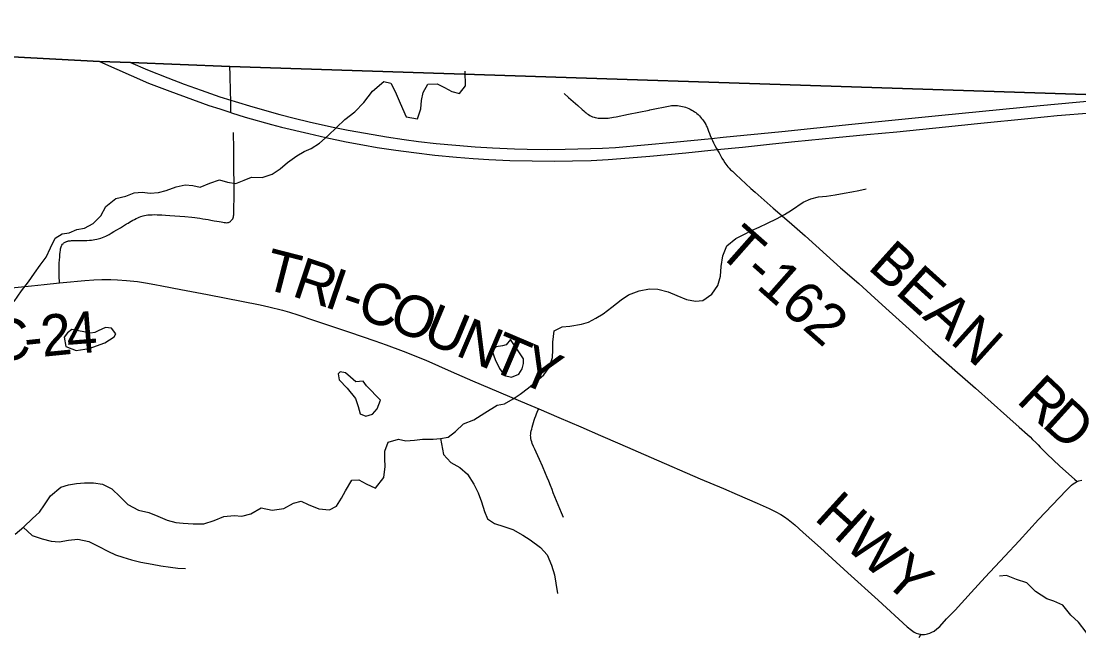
# Model space of a CAD drawing. Extents: x 1451455 to 1749751, y 218250 to 574981.
# Drawn here: x 1579778 to 1587444, y 370661 to 375121 of the extents above; entities that cross this region are included whole.
import ezdxf

# ---------------------------------------------------------------- set-up
doc = ezdxf.new("R2010")
doc.units = 0
for name, color, linetype in [('GM_X_Adjacent_County', 7, 'Continuous'), ('GM_X_County', 7, 'Continuous'), ('GM_X_County_Road', 7, 'Continuous'), ('GM_X_County_Road_Text', 7, 'Continuous'), ('GM_X_Minor_Lake', 7, 'Continuous'), ('GM_X_Minor_River', 7, 'Continuous'), ('GM_X_State_Route', 7, 'Continuous'), ('GM_X_Township', 7, 'Continuous'), ('GM_X_Township_Road', 7, 'Continuous'), ('GM_X_Township_Road_Text', 7, 'Continuous')]:
    doc.layers.add(name, color=color, linetype=linetype)

msp = doc.modelspace()

# ---------------------------------------------------------------- linework, layer by layer
at = {"layer": 'GM_X_Adjacent_County'}
msp.add_lwpolyline([(1593112.9, 374425.2), (1589266.4, 374523.1), (1588676.7, 374545.2), (1587643, 374584.2), (1581291.7, 374793), (1580570.9, 374820.5), (1580346.7, 374828), (1578669, 374916.8), (1578742.8, 375741.4), (1578749.9, 375835.3), (1579198.2, 381777.6), (1579590.8, 387223.9), (1579618, 387770.8), (1579637.4, 388893.1), (1579705.3, 392782.1), (1579924.2, 397126.9), (1580229.9, 405083.8), (1580379.9, 410197.1), (1580442.5, 412789.8), (1580491.5, 414837.8), (1580601.7, 418918.4), (1580746.2, 423359)], dxfattribs=at)
at = {"layer": 'GM_X_County'}
msp.add_lwpolyline([(1593112.9, 374425.2), (1589266.4, 374523.1), (1588676.7, 374545.2), (1587643, 374584.2), (1581291.7, 374793), (1580570.9, 374820.5), (1580346.7, 374828), (1578669, 374916.8), (1578742.8, 375741.4), (1578749.9, 375835.3), (1579198.2, 381777.6), (1579590.8, 387223.9), (1579618, 387770.8), (1579637.4, 388893.1), (1579705.3, 392782.1), (1579924.2, 397126.9), (1580229.9, 405083.8), (1580379.9, 410197.1), (1580442.5, 412789.8), (1580491.5, 414837.8), (1580601.7, 418918.4), (1580746.2, 423359)], dxfattribs=at)
at = {"layer": 'GM_X_County_Road'}
for points in [[(1579225.9, 373136.3), (1579387.7, 373152.7), (1579557.3, 373171), (1579854.2, 373201.1), (1579945.6, 373210.4), (1580056.8, 373222.1)], [(1580056.8, 373222.1), (1580082.7, 373224.8), (1580239.2, 373239.5), (1580304.5, 373243.5), (1580363.3, 373245.7), (1580428.7, 373246.3), (1580477.6, 373244.5), (1580542.7, 373239.8), (1580620.8, 373231.1), (1580678.9, 373222.9), (1580746.5, 373211.5), (1580798, 373201.8), (1580936.6, 373175.3), (1581129.8, 373138), (1581509.4, 373062.9), (1581573.3, 373048.4), (1581671.8, 373023.9), (1581722.1, 373009.5), (1581784.5, 372989.7), (1581896.3, 372951.8), (1582157.4, 372864.1), (1582341, 372802.8), (1582424.6, 372773.6), (1582546.2, 372727.3), (1582711.1, 372660.7), (1582894.1, 372580), (1583050.6, 372512.3), (1583442.7, 372345.8), (1583529.2, 372308.8)], [(1583529.2, 372308.8), (1583674.3, 372246.7), (1583833.8, 372177.7), (1583978.1, 372114.4), (1584116.4, 372054.2), (1584344.8, 371954.4), (1584700.3, 371801), (1584869.4, 371729.3), (1584969, 371686.9), (1585113.5, 371624.2), (1585200.2, 371585.3), (1585247.2, 371562.4), (1585284.1, 371541.8), (1585311.6, 371524.4), (1585337.7, 371505.1), (1585385.8, 371465.8), (1585447.3, 371411.8), (1585570.8, 371298.9), (1585770.2, 371118.2), (1585988.8, 370919.7), (1586200, 370727.7), (1586230.3, 370701.8), (1586249.7, 370688.4), (1586264.9, 370680.8), (1586281, 370675.2), (1586294.5, 370672.5), (1586299.8, 370672.1)], [(1586299.8, 370672.1), (1586311.5, 370671.3), (1586324.7, 370671.1), (1586337.1, 370672.6), (1586348.1, 370675.1), (1586363.8, 370679.8), (1586379.4, 370687.1), (1586395.1, 370696.6), (1586414.4, 370711.2), (1586435.6, 370729.4), (1586486.1, 370783.8), (1586547.3, 370848.5), (1586663.5, 370977), (1586766.3, 371087.5), (1586907, 371238.8), (1587012, 371351.8), (1587151.3, 371504.4), (1587351.3, 371715.5), (1587373.7, 371738.3), (1587391.6, 371754.9), (1587403.7, 371764.8), (1587414.8, 371772.4), (1587427.7, 371779), (1587432.8, 371781.2)], [(1587432.8, 371781.2), (1587443.8, 371786), (1587464.8, 371791.5)]]:
    msp.add_lwpolyline(points, dxfattribs=at)
at = {"layer": 'GM_X_Minor_Lake'}
for points in [[(1580145.2, 372882.9), (1580112.9, 372859.3), (1580090.5, 372827.5), (1580101.6, 372761.3), (1580177.2, 372732.2), (1580271.2, 372745), (1580383.7, 372787.6), (1580452.2, 372830.8), (1580464.5, 372852.7), (1580433, 372893.2), (1580389.1, 372897.8), (1580336.9, 372874.4), (1580312.8, 372862.7), (1580280.7, 372857.1)], [(1580280.7, 372857.1), (1580145.2, 372882.9)], [(1583325, 372811.3), (1583294.5, 372773.6), (1583266.4, 372766), (1583220.4, 372758.5), (1583192, 372726.9), (1583213.2, 372666.5), (1583244.3, 372602), (1583281.5, 372549.4), (1583331.3, 372538.7), (1583385.6, 372560.1), (1583410.1, 372599.8), (1583418.6, 372637.8), (1583419, 372671.8)], [(1583419, 372671.8), (1583325, 372811.3)], [(1582281.6, 372474.3), (1582256.1, 372508.7), (1582204, 372503.4), (1582164.5, 372538), (1582129, 372568.5), (1582091.1, 372577), (1582074.9, 372561.2), (1582082.4, 372519), (1582141.5, 372458.2), (1582202.4, 372383.2), (1582219.7, 372324.9), (1582234.9, 372272.6), (1582276.7, 372256.1), (1582324.8, 372269.5), (1582359.3, 372309.1), (1582383.4, 372370.8)], [(1582383.4, 372370.8), (1582281.6, 372474.3)]]:
    msp.add_lwpolyline(points, dxfattribs=at)
at = {"layer": 'GM_X_Minor_River'}
for points in [[(1579726.3, 373086.7), (1579781.3, 373164.1), (1579832.1, 373229.6), (1579874.9, 373293.1), (1579915.6, 373350.7), (1579958.4, 373408.2), (1579991.2, 373475.9), (1580024.1, 373545.6), (1580074.5, 373579), (1580126.5, 373584.3), (1580182.8, 373609.6), (1580236.9, 373618.9), (1580299.2, 373652.2), (1580355.9, 373707.5), (1580392.8, 373777.1), (1580463.5, 373834.3), (1580535.7, 373851.4), (1580597.9, 373874.6), (1580655.9, 373879.9), (1580713.8, 373873.1), (1580773.8, 373878.3), (1580829.9, 373891.6), (1580902.2, 373918.7), (1580966.3, 373933.9), (1581022.2, 373929.2), (1581076, 373916.4), (1581146.3, 373945.6), (1581216.5, 373968.7), (1581274.2, 373951.9), (1581334, 373943.1), (1581394.3, 373966.4), (1581446.5, 373989.7), (1581524.4, 373986.7), (1581596.6, 374009.8), (1581655.1, 374049.1), (1581709.7, 374094.5), (1581776.2, 374143.6), (1581828.6, 374175), (1581880.8, 374196.4), (1581941.3, 374235.6), (1582004, 374290.9), (1582123.4, 374407.5), (1582196, 374462.7), (1582262.9, 374529.9), (1582325.9, 374613.2), (1582406.7, 374682.3), (1582458.5, 374671.6), (1582489.7, 374611.1), (1582516.8, 374542.6), (1582542, 374486.2), (1582569.2, 374427.7), (1582650.9, 374412.6), (1582675.8, 374484.4), (1582680.6, 374546.5), (1582691.4, 374602.4), (1582726.1, 374664.1), (1582794.1, 374667.2), (1582847.7, 374640.4), (1582899.2, 374609.7), (1582955, 374597), (1582999.7, 374652.5), (1582996.9, 374757.3)], [(1585127.9, 373626.9), (1585188.2, 373654.2), (1585252.5, 373687.4), (1585310.9, 373718.7), (1585361.2, 373750.1), (1585445.9, 373807), (1585502.2, 373832.3), (1585558.3, 373845.6), (1585616.3, 373850.9), (1585678.3, 373860.1), (1585742.4, 373873.2), (1585798.5, 373882.5), (1585850.6, 373891.9), (1585902.7, 373905.2)], [(1579735.9, 371399.8), (1579796.6, 371453.1), (1579859.3, 371512.4), (1579911.9, 371557.8), (1579948.5, 371611.4), (1579991.4, 371677), (1580066.1, 371740.1), (1580122.3, 371757.4), (1580180.4, 371766.6), (1580236.4, 371771.9), (1580302.3, 371771.1), (1580368.1, 371762.2), (1580435.6, 371727.2), (1580494.8, 371670.4), (1580552, 371615.5), (1580629.3, 371572.5), (1580703, 371555.5), (1580768.6, 371528.6), (1580836.2, 371501.6), (1580899.9, 371484.8), (1580951.8, 371480.1), (1581025.6, 371475.1), (1581101.5, 371474.1), (1581177.7, 371497.2), (1581246.1, 371528.3), (1581322.1, 371535.3), (1581378, 371530.6), (1581442.1, 371545.8), (1581518.6, 371590.9), (1581598.3, 371573.8), (1581682.4, 371584.7), (1581752.8, 371623.9), (1581807, 371639.2), (1581858.6, 371614.5), (1581936.1, 371583.4), (1582013.9, 371576.4), (1582064.2, 371601.8), (1582101, 371659.4), (1582129.6, 371713.1), (1582174.6, 371790.6), (1582226.6, 371794), (1582278.2, 371765.2), (1582345.7, 371732.3), (1582406.6, 371809.6), (1582417.7, 371889.6), (1582414.4, 371945.8), (1582415.2, 372001.8), (1582438, 372067.6), (1582512.2, 372088.7), (1582566, 372076), (1582628, 372081.2), (1582686, 372088.4), (1582764, 372089.4), (1582818, 372092.7), (1582872, 372102), (1582926.5, 372143.4), (1582985.2, 372198.7), (1583059.5, 372229.8), (1583138.1, 372278.8), (1583228.8, 372335.8), (1583280.8, 372345.1), (1583345.2, 372380.3), (1583395.6, 372413.7), (1583454.2, 372461), (1583510.7, 372506.3), (1583567.3, 372555.7), (1583604, 372609.3), (1583628.9, 372681.1), (1583631.7, 372737.1), (1583632.4, 372793.2), (1583641.5, 372873.2), (1583699.8, 372902.5), (1583753.8, 372907.8), (1583839.9, 372922.7), (1583890, 372938.1), (1583942.4, 372965.4), (1583996.7, 372998.8), (1584059.3, 373046), (1584125.9, 373099.2), (1584180.4, 373136.6), (1584258.6, 373163.6), (1584332.8, 373178.7), (1584392.7, 373175.9), (1584468.3, 373156.8), (1584529.9, 373130), (1584599.5, 373101), (1584665.2, 373090.2), (1584719.2, 373095.5), (1584783.8, 373140.7), (1584826.6, 373204.2), (1584847.4, 373270), (1584852.4, 373340.1), (1584863.4, 373418.1), (1584892.3, 373491.8), (1584958.9, 373543), (1585017.2, 373572.3), (1585071.6, 373601.6), (1585127.9, 373626.9)], [(1582817.7, 372092.7), (1582838.4, 371976.3), (1582891.6, 371919.5), (1582957, 371882.6), (1583014.3, 371833.7), (1583059.3, 371763), (1583090.4, 371698.5), (1583115.6, 371634.1), (1583136.6, 371563.7), (1583157.9, 371511.3), (1583209.4, 371476.6), (1583277, 371455.7), (1583340.7, 371432.8), (1583414, 371391.8), (1583467.5, 371357), (1583542.7, 371302), (1583590, 371249.3), (1583620.9, 371174.7), (1583644, 371104.3), (1583653.2, 371044.1), (1583666.2, 370969.8)], [(1579793.8, 371450.7), (1579857.7, 371390.2), (1579929.3, 371365.3), (1579995, 371348.4), (1580052.9, 371343.6), (1580120.9, 371354.7), (1580189, 371363.9), (1580268.7, 371346.8), (1580342.1, 371309.8), (1580407.6, 371276.9), (1580461.2, 371250.1), (1580514.9, 371233.4), (1580578.6, 371212.5), (1580646.3, 371195.6), (1580728, 371180.5), (1580789.8, 371169.7), (1580859.6, 371158.8), (1580913.4, 371152.1), (1580969.3, 371149.3)], [(1587998.8, 370092.8), (1587964.5, 370138), (1587945.2, 370192.3), (1587896, 370249.1), (1587816.7, 370296.2), (1587777.7, 370362.8), (1587736.6, 370429.5), (1587673.3, 370478.4), (1587596.4, 370551.5), (1587541.4, 370624.4), (1587498.3, 370687), (1587441.3, 370761.9), (1587386, 370810.7), (1587329.1, 370883.6), (1587263.5, 370912.5), (1587211.8, 370931.2), (1587130.6, 370984.4), (1587067.5, 371045.3), (1586991.9, 371070.3), (1586920.4, 371099.3), (1586870.4, 371094)]]:
    msp.add_lwpolyline(points, dxfattribs=at)
at = {"layer": 'GM_X_State_Route'}
for points in [[(1580346.7, 374828), (1580701.1, 374671.3), (1580855.4, 374612.2), (1581137.3, 374509.3), (1581217.8, 374483.8)], [(1580570.9, 374820.5), (1580692.9, 374769), (1580842.2, 374709.2), (1580958.7, 374664.7), (1581082.2, 374620), (1581218.8, 374573), (1581296.8, 374548), (1581328.2, 374537.9), (1581457.2, 374499.5), (1581653.1, 374444.6), (1581757.9, 374416.7), (1581866.5, 374390.6), (1582026.7, 374355), (1582149, 374330.1), (1582275, 374307.4), (1582427.1, 374281.1), (1582555.4, 374261.8), (1582658.1, 374248.7), (1582785.6, 374233.6), (1582928.9, 374220.1), (1583068.7, 374208.5), (1583193.9, 374200.8), (1583353.9, 374194.2), (1583446.6, 374191.9), (1583593, 374190.8), (1583721.6, 374191.9), (1583904, 374196.9), (1583990.9, 374200.4), (1584086.7, 374205.4), (1584507.2, 374242.4), (1584782.1, 374270.1), (1584867.5, 374278.6), (1585291.8, 374321.5), (1585799, 374373.1), (1586451.3, 374438.4), (1587163.1, 374509.7), (1587555.2, 374544.5)], [(1581217.8, 374483.8), (1581298.1, 374458.3), (1581302.8, 374456.8), (1581402.8, 374425.4), (1581592, 374371.5), (1581664.9, 374352.5), (1581862.6, 374304.9), (1581987.3, 374276.3), (1582134.8, 374245.3), (1582254, 374222.8), (1582357.4, 374205.3), (1582493.5, 374184.6), (1582623.5, 374167.7), (1582776.5, 374149.9), (1582933.1, 374133.8), (1583053.9, 374123.8), (1583168.4, 374116.9), (1583319, 374111.1), (1583482.9, 374106.9), (1583643.5, 374105.6), (1583774.6, 374106.9), (1583908.9, 374110.9), (1584033.3, 374117), (1584124.9, 374123.4), (1584334, 374141.6), (1584595.1, 374166.8), (1584822.6, 374189.7), (1585006.4, 374207.8), (1585225, 374230.3), (1585385, 374247), (1585682, 374276.4), (1585907.4, 374298.4), (1586126.2, 374318.9), (1586478.6, 374355.4), (1586710.3, 374378.3), (1587098.8, 374416.9), (1587288.2, 374435.7), (1587532.3, 374456.3)]]:
    msp.add_lwpolyline(points, dxfattribs=at)
at = {"layer": 'GM_X_Township'}
msp.add_lwpolyline([(1578669, 374916.8), (1580346.7, 374828), (1580570.9, 374820.5), (1581291.7, 374793), (1587643, 374584.2), (1588676.7, 374545.2), (1589266.4, 374523.1), (1593112.9, 374425.2)], dxfattribs=at)
at = {"layer": 'GM_X_Township_Road'}
for points in [[(1581296.8, 374548), (1581296.1, 374605.5), (1581293.1, 374731.8), (1581291.8, 374793)], [(1583714.9, 374595.4), (1583744.6, 374568), (1583812.5, 374507.9), (1583845, 374480.2), (1583856.3, 374469.8), (1583865.9, 374461.5), (1583873.2, 374455.5), (1583881.1, 374449.3), (1583889.7, 374443.3), (1583900.1, 374437.2), (1583909.7, 374432), (1583920.1, 374427.2), (1583930.6, 374423.3), (1583939.6, 374421.1), (1583949.7, 374419.4), (1583960.9, 374418.1), (1583970.9, 374417.3), (1583982.2, 374416.4), (1583994.8, 374416), (1584008.2, 374416), (1584021.7, 374416.4), (1584033.8, 374417.3), (1584046, 374419), (1584058.6, 374421.1), (1584071.6, 374423.3), (1584090.3, 374427.2), (1584181, 374446.3), (1584328.8, 374476.4)], [(1581298.1, 374458.3), (1581297.4, 374507.9), (1581296.8, 374548)], [(1584328.8, 374476.4), (1584334.6, 374477.6), (1584481.3, 374506.7), (1584492.2, 374507.9), (1584503.9, 374508.8), (1584513.9, 374509.3), (1584525.1, 374509.3), (1584536.5, 374508.4), (1584547.3, 374507.1), (1584560.7, 374504.9), (1584571.6, 374502.8), (1584583.8, 374499.7), (1584593.3, 374496.7), (1584605.5, 374492.3), (1584616.7, 374487.6), (1584627.1, 374482.4), (1584639.3, 374475.8), (1584650.1, 374469.3), (1584658.4, 374464.1), (1584667.5, 374457.6), (1584675.3, 374451.5), (1584684.5, 374443.7), (1584694.9, 374433.7), (1584702.2, 374425.5), (1584710.5, 374415.5), (1584717, 374407.3), (1584723.5, 374398.6), (1584733.5, 374382.5), (1584739.6, 374371.2), (1584744.3, 374361.7), (1584749.6, 374351.3), (1584755.2, 374338.3), (1584760.8, 374323.1), (1584766.9, 374307), (1584773, 374291), (1584779.9, 374274.9), (1584782.1, 374270.1)], [(1581318.7, 374049.5), (1581318.6, 374054.1), (1581318.6, 374193), (1581318.1, 374313.2)], [(1584782.1, 374270.1), (1584788.6, 374255.8), (1584797.3, 374237.1), (1584806.4, 374218.9), (1584818.1, 374197.2), (1584822.6, 374189.7)], [(1584822.6, 374189.7), (1584827.7, 374181.1), (1584837.2, 374164.6), (1584848.1, 374145.5), (1584857.6, 374127.3), (1584867.6, 374109.9), (1584878.4, 374092.6), (1584885, 374083), (1584891.8, 374074.1), (1584900.1, 374064), (1584909.2, 374054.4), (1584920.6, 374043.1), (1584932.9, 374031.7), (1584958.8, 374007.9), (1585067.3, 373908.1), (1585097.6, 373881.3)], [(1580056.8, 373222.1), (1580055.5, 373237.5), (1580053.8, 373258.8), (1580052.9, 373277.9), (1580052.5, 373290.9), (1580052.9, 373308.7), (1580053.4, 373322.6), (1580053.8, 373344.3), (1580054.7, 373364.2), (1580056, 373388.5), (1580057.3, 373409.8), (1580058.6, 373427.4), (1580060.8, 373445), (1580063, 373460.1), (1580064.5, 373468.5), (1580066.4, 373477.1), (1580068.1, 373483.8), (1580070.3, 373491), (1580073.5, 373496.9), (1580077.9, 373502.3), (1580081.6, 373506), (1580085, 373509.2), (1580088.5, 373511.9), (1580092.4, 373514.9), (1580096.8, 373517.7), (1580101.8, 373520.2), (1580105.9, 373521.9), (1580109.4, 373523.1), (1580112.9, 373524.3), (1580117.2, 373525.4), (1580121.7, 373526.3), (1580126.3, 373526.9), (1580130.9, 373527.5), (1580136, 373528.2), (1580143.2, 373528.8), (1580151.2, 373529.5), (1580157.3, 373529.5), (1580172.3, 373529.2), (1580231.7, 373528.9), (1580254.8, 373529.8), (1580272.6, 373531.1), (1580287, 373532.5), (1580299, 373534.6), (1580312.1, 373536.8), (1580326.4, 373539.3), (1580336.8, 373541.5), (1580345.5, 373543.7), (1580356.3, 373546.7), (1580367.6, 373550.7), (1580379.8, 373555.4), (1580391.5, 373561.1), (1580400.6, 373566.3), (1580414.9, 373574.1), (1580430.6, 373583.2), (1580450.5, 373594.9), (1580472.7, 373607.9), (1580497.3, 373622.7), (1580520.8, 373637), (1580541.2, 373649.6), (1580552.9, 373656.5), (1580564.6, 373663.4), (1580575.5, 373669.6), (1580587.7, 373676.1), (1580598.9, 373682.2), (1580612, 373689.1), (1580622.8, 373694.3), (1580632.8, 373698.7), (1580645.4, 373703.4), (1580661.4, 373708.2), (1580672.3, 373710.8), (1580684, 373713), (1580697, 373714.7), (1580710.5, 373716), (1580726.6, 373716.9), (1580744.3, 373717.1), (1580762.8, 373716.8), (1580780.8, 373716), (1580798.2, 373715.2), (1580825.1, 373713.9), (1580855.5, 373712.1), (1580964.8, 373703.8), (1581015.2, 373698.7), (1581036.6, 373695.9), (1581053.7, 373693.5), (1581072.4, 373691.1), (1581094.8, 373687.6), (1581134.5, 373680.8), (1581154.1, 373677.4), (1581176.6, 373673), (1581197.5, 373669.1), (1581212.7, 373666.5), (1581227.4, 373663.9), (1581239.6, 373662.3), (1581249.6, 373660.9), (1581260.4, 373659.6), (1581268.3, 373658.9), (1581276, 373659.6), (1581280.8, 373660.5), (1581286, 373662.6), (1581289.5, 373664.3), (1581294.7, 373667.9), (1581299, 373671.7), (1581302.9, 373676.1), (1581307.7, 373682.2), (1581311.2, 373687.4), (1581314.2, 373693.9), (1581316.8, 373700.8), (1581318.1, 373707.8), (1581319, 373715.6), (1581319.8, 373724.8), (1581320.3, 373731.2), (1581320.3, 373745.1), (1581322.9, 373861), (1581321.6, 373941.7), (1581318.7, 374049.5)], [(1585097.6, 373881.3), (1585229.6, 373764.5), (1585294.8, 373708), (1585363.7, 373647.3), (1585459.6, 373562.6), (1585614.2, 373423.3), (1585717.4, 373331.3), (1585848.5, 373216.7), (1585966.6, 373111.7), (1586069.4, 373018.1), (1586213.7, 372886.5), (1586383.7, 372732.8), (1586546, 372589.6), (1586695.3, 372458.5), (1586921.9, 372254.5), (1587011.8, 372174.3), (1587072, 372121.7), (1587090.7, 372104.3), (1587109.4, 372086.1), (1587131.5, 372064), (1587148.4, 372046.2), (1587164.5, 372029.2), (1587185.7, 372008), (1587214.5, 371979), (1587258.2, 371938.1), (1587306.4, 371893.4), (1587414, 371797.9), (1587432.8, 371781.2)], [(1583708.7, 371519.9), (1583694.5, 371554.3), (1583634.5, 371699.4), (1583625.9, 371722.7), (1583615, 371751.9), (1583602.4, 371783.8), (1583591.5, 371810.5), (1583579.8, 371838.2), (1583556.4, 371891.7), (1583534.7, 371939.9), (1583511.2, 371993.7), (1583501.9, 372015), (1583492.6, 372036.2), (1583483.1, 372056.9), (1583478.7, 372068.3), (1583475.2, 372080.1), (1583472.2, 372093.1), (1583471.3, 372104.3), (1583470.9, 372114.8), (1583471.3, 372123.9), (1583473, 372136.9), (1583475.6, 372148.6), (1583478.9, 372161.2), (1583482.4, 372175.3), (1583486.9, 372193.2), (1583491.4, 372208.3), (1583496.8, 372225.3), (1583502, 372241.3), (1583507.8, 372256.7), (1583513, 372271), (1583518, 372284), (1583523.8, 372296.8), (1583529.2, 372308.8)], [(1586287.8, 370649), (1586299.8, 370672.1)]]:
    msp.add_lwpolyline(points, dxfattribs=at)

# ---------------------------------------------------------------- texts
at = {"layer": 'GM_X_County_Road_Text'}
for s, rotation, p in [('T', 345.59945, (1581519.4, 373184)), ('R', 341.66873, (1581731.5, 373129.7)), ('I', 341.21206, (1581964.8, 373052.4)), ('C', 341.05532, (1582197.9, 372973.1)), ('-', 341.19477, (1582081.4, 373012.7)), ('O', 339.45014, (1582428.8, 372893.8)), ('U', 337.34623, (1582673.3, 372802.2)), ('C', 6.13546, (1579567.6, 372646.6)), ('2', 5.67124, (1579934.5, 372685.8)), ('4', 4.53221, (1580116.8, 372703.9)), ('N', 336.943, (1582916.4, 372700.8)), ('-', 6.02943, (1579812.5, 372672.9)), ('T', 336.94124, (1583159.3, 372597.4)), ('Y', 336.943, (1583365.8, 372509.5)), ('HWY', 317.84018, (1585518.4, 371509.5))]:
    msp.add_text(s, height=300, rotation=rotation, dxfattribs=at).set_placement(p)
at = {"layer": 'GM_X_Township_Road_Text'}
for s, rotation, p in [('T-162', 318.52851, (1584814.9, 373440.6)), ('BEAN', 318.01368, (1585906.2, 373329)), ('R', 316.68923, (1586984.1, 372361)), ('D', 317.85229, (1587168.2, 372187.6))]:
    msp.add_text(s, height=300, rotation=rotation, dxfattribs=at).set_placement(p)

doc.saveas('drawing.dxf')
